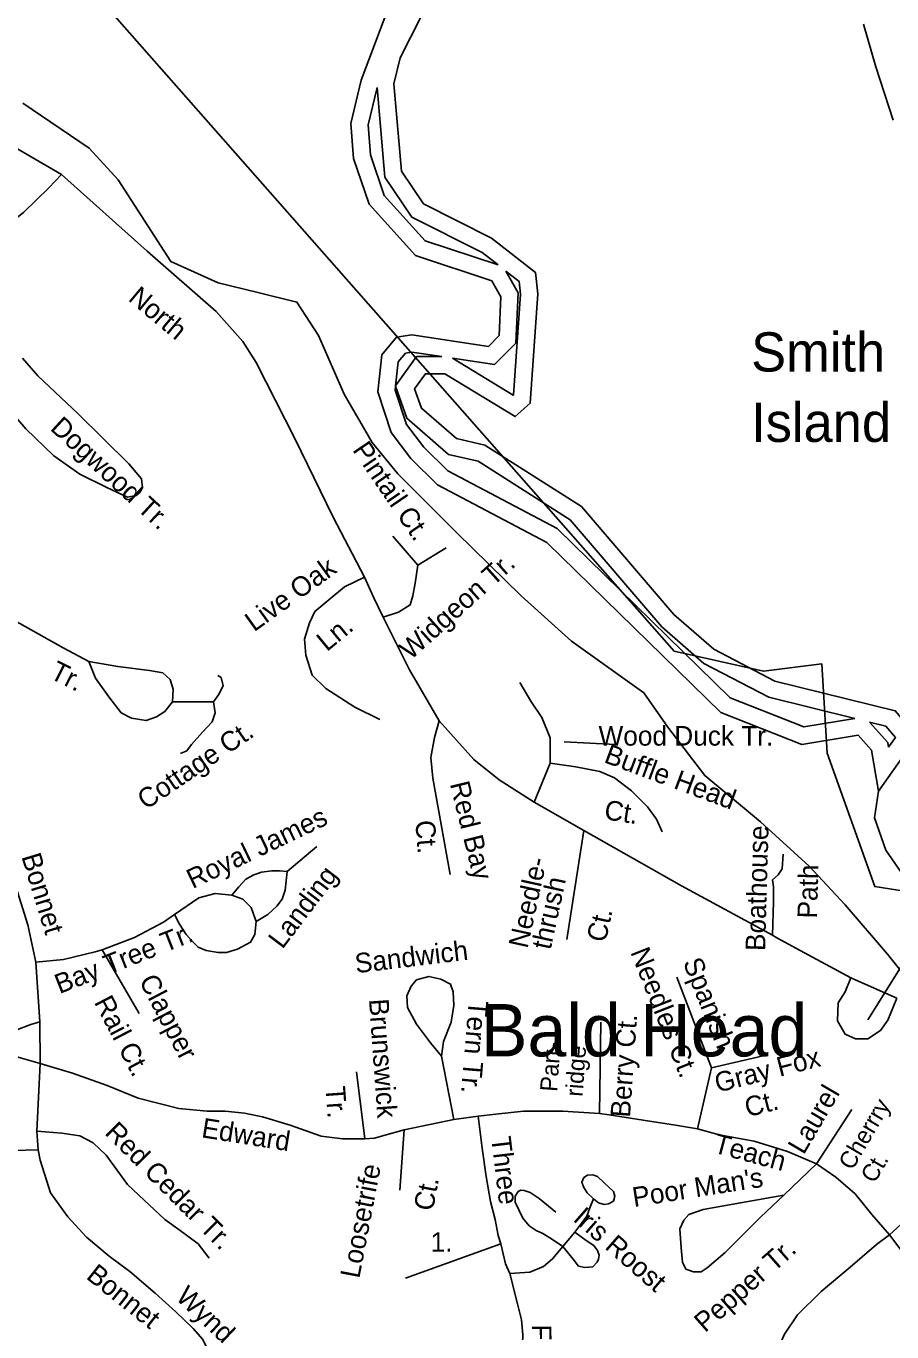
# Model space of a CAD drawing. Extents: x 2104537 to 2336408, y 34176 to 229611.
# Drawn here: x 2304552 to 2307864, y 40880 to 45872 of the extents above; entities that cross this region are included whole.
import ezdxf

# ---------------------------------------------------------------- set-up
doc = ezdxf.new("R2010")
doc.units = 0
for name, color, linetype in [('Exist Boundary Land Use Park State Division NC Parks and Recreation', 7, 'Continuous'), ('Exist Boundary Political City Limit New', 7, 'Continuous'), ('Exist Civil Demographics Community Label', 7, 'Continuous'), ('Exist Hydrographic Buffer Line', 7, 'Continuous'), ('Exist Hydrographic Creek Single Shore', 7, 'Continuous'), ('Exist Hydrographic Island Label', 7, 'Continuous'), ('Exist Road Non-System Type 51', 7, 'Continuous'), ('Exist Road Non-System Type 51 Label', 7, 'Continuous'), ('Map Preparation Boundary City Limit Buffer Line', 7, 'Continuous')]:
    doc.layers.add(name, color=color, linetype=linetype)

msp = doc.modelspace()

# ---------------------------------------------------------------- linework, layer by layer
at = {"layer": 'Exist Boundary Land Use Park State Division NC Parks and Recreation'}
for points in [[(2307755.2, 45879.8), (2307802.3, 45716.8), (2307868.6, 45512.8)], [(2307978.3, 42159.8), (2307847.3, 42323.8), (2307685.3, 42512.8), (2307547.3, 42660.8), (2307361.3, 42829.8), (2307148.2, 43006.8), (2307006.3, 43191.8), (2306915.3, 43323.8), (2306638.3, 43520.8), (2306445.3, 43693.8), (2306200.3, 43934.8), (2305974.3, 44159.8), (2305876.3, 44279.8), (2305769.3, 44464.8), (2305671.2, 44688.8), (2305588.2, 44816.8), (2305438.3, 44853.8), (2305287.2, 44890.8), (2305105.3, 44971.8), (2304904.3, 45283.8), (2304793.2, 45404.8), (2304540.2, 45577.8)]]:
    msp.add_lwpolyline(points, dxfattribs=at)
at = {"layer": 'Exist Boundary Political City Limit New'}
msp.add_lwpolyline([(2304852.8, 45952.7), (2307030.5, 43482.7), (2307372.5, 43406), (2307596, 43433.9), (2307616.8, 43092), (2307798.2, 42582.7), (2308280, 42505.9)], dxfattribs=at)
at = {"layer": 'Exist Hydrographic Buffer Line'}
for points in [[(2305894.7, 45636.7), (2305860.5, 45494.8), (2305869.1, 45379.3), (2305921.9, 45225), (2306078.3, 45051.4), (2306357.4, 44958.9)], [(2306357.4, 44958.9), (2306297, 45006.1), (2306027.5, 45141.8), (2305924.3, 45294.8), (2305894.7, 45636.7)], [(2306182.9, 44602.2), (2306415.5, 44460.9), (2306416.6, 44461.8), (2306443.4, 44847.5), (2306438.1, 44895.9), (2306387.3, 44935.5)], [(2306387.3, 44935.5), (2306434.7, 44852.7), (2306425.6, 44660.3), (2306343.2, 44577.9), (2306182.9, 44602.2)], [(2306141.8, 44608.5), (2306028.2, 44625.7), (2306003.5, 44622), (2305975.3, 44588.5), (2305965.7, 44496.9)], [(2305965.7, 44496.9), (2306045.6, 44608.9), (2306141.8, 44608.5)], [(2305965.5, 44495.2), (2305963.9, 44480.7), (2306007.1, 44349.2), (2306073.7, 44262.8), (2306165.5, 44171.8), (2306583.4, 43952), (2307245.7, 43304.6), (2307526.7, 43193.7), (2307722.6, 43225.2)], [(2307722.6, 43225.2), (2307392.9, 43306.3), (2307145.1, 43435.6), (2306983.7, 43575.7), (2306632.7, 43984.8), (2306281.5, 44208.4), (2306167.5, 44234.8), (2306008.1, 44373.1), (2305965.5, 44495.2)], [(2307850.9, 43115.4), (2307877.2, 43152.7), (2307840.1, 43196.3), (2307777.9, 43211.6)], [(2307777.9, 43211.6), (2307848, 43133.2), (2307850.9, 43115.4)]]:
    msp.add_lwpolyline(points, dxfattribs=at)
at = {"layer": 'Exist Hydrographic Creek Single Shore'}
for points in [[(2305947.2, 45965.7), (2305834.3, 45665.8), (2305794.3, 45500.1), (2305804.3, 45366), (2305864.2, 45191.1), (2306041.2, 44994.6), (2306333.4, 44897.7), (2306368.2, 44836.7), (2306361.2, 44688.8), (2306320.2, 44647.7), (2306028.2, 44692.1), (2305969.2, 44683.2), (2305912.2, 44615.3), (2305897.2, 44473.6), (2305948.3, 44318.1), (2306024.3, 44219.3), (2306126.3, 44118.3), (2306544.4, 43898.4), (2307209.3, 43248.4), (2307519.4, 43126), (2307735.3, 43160.8), (2307786.4, 43103.7), (2307812.4, 42947.2)], [(2307812.4, 42947.2), (2307960.2, 43156.5), (2307876.4, 43254.9), (2307416.2, 43368.1), (2307182.3, 43490.2), (2307030.3, 43622.1), (2306676.2, 44034.9), (2306307.3, 44269.8), (2306198.2, 44295.1), (2306064.3, 44411.2), (2306038.3, 44485.7), (2306079.3, 44543.1), (2306154.3, 44542.8), (2306423.2, 44379.4), (2306480.2, 44430.9), (2306509.3, 44848.9), (2306500.3, 44930.5), (2306332.3, 45061.8), (2306072.3, 45192.7), (2305988.3, 45317.4), (2305959.3, 45651), (2305983.3, 45750.5), (2306064.3, 45911.2)], [(2307812.4, 42947.2), (2307797.2, 42844.8), (2307840.3, 42721.8), (2307967.2, 42539.7)]]:
    msp.add_lwpolyline(points, dxfattribs=at)
at = {"layer": 'Exist Road Non-System Type 51'}
for points in [[(2303536.8, 46024.2), (2303956.5, 45758.2), (2304455.7, 45439.7), (2304688, 45305.1)], [(2304148.9, 44938.4), (2304270.1, 44996), (2304445.7, 45083.9), (2304542.6, 45159.6), (2304639.6, 45253.5), (2304688, 45305.1)], [(2305432.2, 44586.1), (2305381.6, 44665.7), (2305278.6, 44780.8), (2305015.1, 45011.1), (2304688, 45305.1)], [(2304391.2, 44565.7), (2304442.7, 44480.8), (2304491.2, 44402.1), (2304551.7, 44332.4), (2304657.7, 44229.3), (2304757.7, 44159.6), (2304860.6, 44108.1), (2304939.4, 44071.8), (2304972.7, 44077.8), (2304987.8, 44089.9), (2304996.9, 44108.1), (2304993.9, 44141.5), (2304945.4, 44199), (2304751.6, 44389.9), (2304597.2, 44535.4), (2304538.8, 44602.1)], [(2305847, 43765.9), (2305725.4, 43996.7), (2305580.1, 44295.3), (2305432.2, 44586.1)], [(2303877.7, 43886.4), (2303962.3, 43870.8), (2304041.5, 43855), (2304152.5, 43802.1), (2304255.5, 43741.3), (2304414, 43651.4), (2304694.1, 43495.5), (2304791.8, 43442.6)], [(2306050.4, 43810.8), (2305955.3, 43921.8)], [(2306050.4, 43810.8), (2306158.7, 43876.9)], [(2305918.3, 43612.6), (2305976.4, 43631.1), (2306021.3, 43660.2), (2306031.9, 43694.5), (2306039.8, 43742.1), (2306050.4, 43810.8)], [(2305847, 43765.9), (2305770.3, 43728.9), (2305709.6, 43678.7), (2305656.7, 43633.7), (2305635.6, 43591.4), (2305617.1, 43528), (2305622.4, 43467.2), (2305646.2, 43390.6), (2305699, 43340.3), (2305810, 43269), (2305905.1, 43221.4)], [(2305881.3, 43689.2), (2305847, 43765.9)], [(2305918.3, 43612.6), (2305881.3, 43689.2)], [(2306132.3, 43215.8), (2306018.7, 43411.7), (2305918.3, 43612.6)], [(2304791.8, 43442.6), (2304818.2, 43379.2), (2304868.4, 43307.8), (2304916, 43247), (2304955.6, 43225.9), (2305011.1, 43218), (2305050.7, 43231.2), (2305082.4, 43252.3), (2305111.5, 43289.3), (2305114.1, 43336.9), (2305103.5, 43373.9), (2305074.5, 43400.3), (2305024.3, 43408.3), (2304902.8, 43424.1), (2304791.8, 43442.6)], [(2305269.5, 43289.1), (2305287.9, 43315.5), (2305306.4, 43349.9), (2305298.5, 43381.6), (2305285.3, 43389.5)], [(2306556.5, 43053.8), (2306556.5, 43151.6), (2306524.8, 43228.3), (2306482.6, 43291.7), (2306440.3, 43363.1)], [(2305111.5, 43289.3), (2305216.6, 43289.1), (2305258.9, 43289.1), (2305269.5, 43289.1)], [(2305269.5, 43289.1), (2305274.7, 43246.8), (2305264.2, 43212.4), (2305227.2, 43172.8), (2305184.9, 43125.2), (2305166.4, 43101.4), (2305142.6, 43090.8)], [(2306132.3, 43215.8), (2306113.8, 43152.4), (2306100.6, 43075.7), (2306108.5, 42996.4), (2306140.2, 42819.4), (2306174.5, 42628.5)], [(2306495.8, 42905.8), (2306362.1, 42991.2), (2306264.4, 43067.8), (2306132.3, 43215.8)], [(2304588.9, 42293.3), (2304559.3, 42436.6), (2304485.4, 42671.9), (2304395.5, 42878), (2304284.6, 43063.1)], [(2306495.8, 42905.8), (2306556.5, 43053.8)], [(2306556.5, 43053.8), (2306654.3, 43040.6), (2306746.8, 43022.1), (2306802.2, 42998.3), (2306868.3, 42948.1), (2306929, 42887.3), (2306963.4, 42839.7), (2306984.5, 42792.1)], [(2306686, 42797.4), (2306495.8, 42905.8)], [(2306686, 42797.4), (2306620, 42379.8)], [(2307407.7, 42397), (2307058.5, 42586), (2306686, 42797.4)], [(2305431.7, 42449.3), (2305476.6, 42476.3), (2305510.9, 42508), (2305532.1, 42534.4), (2305542.6, 42568.8), (2305550.5, 42640.1), (2305664.1, 42735.3)], [(2307407.7, 42397), (2307410.4, 42523.8), (2307410.4, 42582), (2307407.7, 42608.4), (2307428.9, 42626.9), (2307444.7, 42650.7), (2307447.4, 42706.2)], [(2305339.2, 42550.3), (2305365.6, 42582), (2305392, 42611.1), (2305423.7, 42626.9), (2305452.8, 42637.5), (2305492.4, 42642.8), (2305521.5, 42642.8), (2305550.5, 42640.1)], [(2305339.2, 42550.3), (2305275.8, 42555.6), (2305212.4, 42539.7), (2305119.9, 42475.7)], [(2305431.7, 42449.3), (2305413.2, 42502.7), (2305381.5, 42534.4), (2305339.2, 42550.3)], [(2304842.5, 42340.9), (2304966.7, 42388.5), (2305077.7, 42446.7), (2305119.9, 42475.7)], [(2305119.9, 42475.7), (2305138.4, 42438.7), (2305164.8, 42399.1), (2305188.6, 42372.6), (2305209.7, 42351.5), (2305241.5, 42338.3), (2305286.4, 42330.4), (2305318.1, 42330.4), (2305360.3, 42343.6), (2305410.5, 42370), (2305426.4, 42399.1), (2305431.7, 42449.3)], [(2307706.3, 42233.1), (2307513.4, 42338.8), (2307423.6, 42386.4), (2307407.7, 42397)], [(2304588.9, 42293.3), (2304694.6, 42303.9), (2304816.1, 42333), (2304842.5, 42340.9)], [(2304842.5, 42340.9), (2304985.2, 42097.7)], [(2304604.8, 42066), (2304588.9, 42293.3)], [(2306140.7, 41934.9), (2306148.7, 41990.4), (2306177.7, 42064.4), (2306188.3, 42127.9), (2306185.6, 42180.7), (2306175.1, 42209.8), (2306138.1, 42228.3), (2306093.2, 42238.9), (2306045.6, 42225.7), (2306024.5, 42201.9), (2306008.6, 42164.9), (2306011.3, 42120), (2306045.6, 42056.5), (2306098.5, 41985.1), (2306140.7, 41934.9)], [(2307173.7, 41889.5), (2307041.6, 42235.7)], [(2307883.3, 42156.4), (2307848.9, 42071.8), (2307819.9, 42032.2), (2307772.3, 42000.5), (2307724.8, 42000.5), (2307685.1, 42019), (2307656.1, 42069.2), (2307658.7, 42137.9), (2307685.1, 42180.2), (2307706.3, 42233.1), (2307883.3, 42156.4)], [(2304605.8, 41906.4), (2304525.5, 41928.6), (2304472.7, 41949.7), (2304459.5, 41968.2), (2304456.8, 41989.4), (2304475.3, 42010.5), (2304522.9, 42037), (2304570.4, 42055.5), (2304604.8, 42066)], [(2304604.8, 42066), (2304605.8, 41906.4)], [(2306745.7, 41715.5), (2306751, 42064.4)], [(2306188.3, 41691.7), (2306140.7, 41934.9)], [(2307173.7, 41889.5), (2307387.7, 41939.7)], [(2307854.7, 41251.9), (2307929.2, 41318.5), (2307992.6, 41376.7), (2308050.8, 41458.6), (2308085.1, 41532.6), (2308122.1, 41664.8), (2308151.1, 41799.6), (2308180.2, 41937), (2308180.4, 41976.4)], [(2304592.6, 41647.3), (2304605.8, 41906.4)], [(2305847.5, 41617.7), (2305762.9, 41618.3), (2305681, 41628.8), (2305562.2, 41671.1), (2305456.5, 41702.9), (2305387.8, 41716.1), (2305313.8, 41724), (2305245.1, 41724), (2305136.8, 41734.6), (2304981, 41774.2), (2304862.1, 41821.8), (2304730, 41869.4), (2304605.8, 41906.4)], [(2307120.8, 41656.9), (2307173.7, 41889.5)], [(2304597.9, 41576), (2304501.7, 41573.9), (2304433.1, 41571.2), (2304406.6, 41581.8), (2304364.4, 41613.5), (2304208.5, 41737.7), (2304060.6, 41869.9)], [(2305847.5, 41617.7), (2305815.8, 41874.1)], [(2307575.2, 41522.1), (2307710, 41730.9)], [(2306188.3, 41691.7), (2305998.1, 41652.1)], [(2306280.7, 41705), (2306188.3, 41691.7)], [(2306745.7, 41715.5), (2306605.7, 41723.5), (2306455.1, 41723.5), (2306349.4, 41712.9), (2306280.7, 41705)], [(2306280.7, 41705), (2306296.6, 41582.1), (2306312.4, 41473.7), (2306328.3, 41378.5), (2306346.8, 41309.8), (2306357.4, 41249), (2306367.9, 41217.3)], [(2307120.8, 41656.9), (2307036.3, 41670.6), (2306912.1, 41689.1), (2306782.7, 41710.3), (2306745.7, 41715.5)], [(2304597.9, 41576), (2304592.6, 41647.3)], [(2304592.6, 41647.3), (2304689.3, 41639.9), (2304758, 41629.4), (2304808.2, 41602.9), (2304858.4, 41555.4), (2304940.3, 41444.3), (2305003.7, 41383.5), (2305082.9, 41309.5), (2305141.1, 41267.2), (2305209.7, 41217), (2305252, 41161.5)], [(2305998.1, 41652.1), (2305929.4, 41633.6), (2305884.5, 41620.4), (2305847.5, 41617.7)], [(2305998.1, 41652.1), (2305982.2, 41422.1)], [(2307575.2, 41522.1), (2307464.3, 41569.6), (2307337.5, 41609.3), (2307202.7, 41633.1), (2307120.8, 41656.9)], [(2304869.5, 41169.9), (2304782.8, 41242.9), (2304711.5, 41319.6), (2304645.5, 41412.1), (2304605.8, 41536.3), (2304597.9, 41576)], [(2306721.9, 41388.4), (2306741.7, 41373.9), (2306762.9, 41367.3), (2306780, 41369.9), (2306798.5, 41380.5), (2306803.8, 41399), (2306798.5, 41417.5), (2306762.9, 41450.6), (2306737.8, 41474.3), (2306719.3, 41481), (2306699.5, 41479.6), (2306684.9, 41470.4), (2306678.3, 41453.2), (2306683.6, 41434.7), (2306698.1, 41412.2), (2306721.9, 41388.4)], [(2307575.2, 41522.1), (2307451.1, 41403.1)], [(2307854.7, 41251.9), (2307786.6, 41329.1), (2307723.2, 41408.4), (2307649.2, 41471.8), (2307575.2, 41522.1)], [(2306423.4, 41375.9), (2306423.4, 41399), (2306434, 41417.5), (2306444.5, 41421.5), (2306457.7, 41420.2), (2306480.2, 41413.5), (2306514.5, 41389.8), (2306577.9, 41338.2)], [(2306650.6, 41261.6), (2306696.8, 41322.4), (2306708.7, 41354.1), (2306721.9, 41388.4)], [(2307451.1, 41403.1), (2307284.6, 41374), (2307142, 41347.6), (2307086.5, 41329.1), (2307068, 41307.9), (2307052.2, 41273.6), (2307057.4, 41202.2), (2307062.7, 41146.7), (2307075.9, 41120.3), (2307105, 41109.7), (2307134, 41109.7), (2307157.8, 41125.6), (2307226.5, 41183.7), (2307361.2, 41318.5), (2307451.1, 41403.1)], [(2306605.7, 41206.7), (2306566.1, 41233.1), (2306529.1, 41256.9), (2306502.7, 41267.5), (2306476.2, 41286), (2306452.5, 41315.1), (2306436.6, 41346.8), (2306423.4, 41375.9)], [(2306605.7, 41206.7), (2306650.6, 41261.6)], [(2306650.6, 41261.6), (2306694.2, 41229.8), (2306723.2, 41210), (2306737.8, 41191.5), (2306744.4, 41173), (2306741.7, 41158.5), (2306736.5, 41146.6), (2306719.3, 41129.4), (2306688.9, 41126.8), (2306665.1, 41132), (2306645.3, 41158.5), (2306605.7, 41206.7)], [(2307704.7, 41128.1), (2307804.5, 41214.9), (2307854.7, 41251.9)], [(2307854.7, 41251.9), (2308065.6, 40973.6), (2308189.7, 40822.9), (2308385.2, 40632.6), (2308538.4, 40524.2), (2308704.9, 40423.8), (2308765.6, 40407.9), (2308807.9, 40402.6), (2308826.4, 40415.9), (2308971.7, 40582.4), (2309316.5, 40957)], [(2306367.9, 41217.3), (2306003.3, 41085.1)], [(2306367.9, 41217.3), (2306386.4, 41140.6), (2306402.3, 41103.6)], [(2306402.3, 41103.6), (2306478.9, 41108.9), (2306531.7, 41130.1), (2306566.1, 41159.1), (2306605.7, 41206.7)], [(2305250.9, 40547.7), (2305262.3, 40615.4), (2305266.8, 40680.3), (2305263.4, 40746.3), (2305250.9, 40802.1), (2305228.1, 40851.1), (2305191.7, 40893.2), (2305124.6, 40956.9), (2305046.1, 41028.7), (2304949.3, 41110.6), (2304869.5, 41169.9)], [(2306402.3, 41103.6), (2306431.3, 40987.3), (2306447.2, 40926.5), (2306452.5, 40868.4), (2306449.8, 40799.7), (2306444.5, 40738.9), (2306434, 40691.3)], [(2307392.4, 40738.1), (2307453.2, 40871.3), (2307503.4, 40945.3), (2307593.2, 41035.2), (2307704.7, 41128.1)]]:
    msp.add_lwpolyline(points, dxfattribs=at)
at = {"layer": 'Exist Road Non-System Type 51 Label'}
for points in [[(2306807.2, 43126), (2306609.9, 43135.8)], [(2308018.8, 42468.3), (2307772.3, 42073.5)]]:
    msp.add_lwpolyline(points, dxfattribs=at)
at = {"layer": 'Map Preparation Boundary City Limit Buffer Line'}
msp.add_lwpolyline([(2304852.8, 45952.7), (2307030.5, 43482.7), (2307372.5, 43406), (2307596, 43433.9), (2307616.8, 43092), (2307798.2, 42582.7), (2308280, 42505.9)], dxfattribs=at)

# ---------------------------------------------------------------- texts
at = {"layer": 'Exist Civil Demographics Community Label'}
msp.add_text('Bald Head', height=200, dxfattribs=at).set_placement((2306291.4, 41933.5))
at = {"layer": 'Exist Hydrographic Island Label'}
for s, p in [('Smith ', (2307325.4, 44551.4)), ('Island', (2307325.4, 44282.4))]:
    msp.add_text(s, height=150, dxfattribs=at).set_placement(p)
at = {"layer": 'Exist Road Non-System Type 51 Label'}
for s, height, rotation, p in [('North', 75, 319.9685, (2304939, 44825.6)), ('Dogwood Tr.', 75, 317.3089, (2304640.7, 44330.8)), ('Pintail Ct.', 75, 304.3211, (2305798.3, 44251.6)), ('Live Oak', 75, 35.8317, (2305424.2, 43554.3)), ('Widgeon Tr.', 75, 41.8469, (2306022.5, 43446.1)), ('Ln.', 75, 39.4249, (2305702.4, 43478.4)), ('Tr.', 75, 333.2719, (2304638.5, 43381.4)), ('Cottage Ct.', 75, 34.2724, (2305010.5, 42874.1)), ('Buffle Head', 75, 339.5752, (2306758.6, 43058.8)), ('Red Bay', 75, 283.9566, (2306172.6, 42975.5)), ('Ct.', 75, 351.2463, (2306760.3, 42840.6)), ('Royal James ', 75, 25.587, (2305189, 42572.9)), ('Ct.', 75, 274.5748, (2306040.7, 42833.6)), ('Boathouse', 75, 88.4102, (2307378.8, 42335.6)), ('Bonnet', 75, 287.042, (2304533.6, 42697.6)), ('Needle-', 75, 77.6712, (2306470, 42343.2)), ('Landing', 75, 52.8624, (2305532.3, 42340.4)), ('Path', 75, 88.4102, (2307577.3, 42459.8)), ('thrush', 75, 77.6712, (2306558.2, 42338.1)), ('Ct.', 75, 77.6712, (2306768.6, 42366.2)), ('Bay Tree Tr.', 75, 21.4831, (2304679.8, 42171.4)), ('Sandwich', 75, 6.8486, (2305814.3, 42251.2)), ('Needles Ct.', 75, 291.7127, (2306862.5, 42332)), ('Spanish', 75, 291.7127, (2307063.6, 42293)), ('Clapper', 75, 297.5452, (2304982.5, 42223)), ('Rail Ct.', 75, 297.5452, (2304810.8, 42140.9)), ('Brunswick', 75, 274.0819, (2305863.6, 42151.5)), ('Tern Tr.', 75, 265.1933, (2306245.6, 42149.6)), ('Berry Ct.', 75, 85.9499, (2306861.9, 41698.1)), ('Part-', 65.62, 85.9499, (2306583.2, 41796.9)), ('ridge ', 65.62, 85.9499, (2306680.6, 41778)), ('Gray Fox', 75, 14.3933, (2307196.8, 41794.3)), ('Tr.', 75, 274.0819, (2305697.2, 41817)), ('Ct.', 75, 14.3933, (2307311.8, 41700.4)), ('Laurel', 75, 59.6229, (2307526.3, 41554.5)), ('Cherrry ', 65.62, 59.6229, (2307712.3, 41494.4)), ('Red Cedar Tr.', 75, 314.9757, (2304849.5, 41637.8)), ('Edward', 75, 350.8586, (2305219.9, 41624.7)), ('Teach', 75, 344.932, (2307177.1, 41566.8)), ('Three', 75, 276.8368, (2306331, 41623.4)), ('Ct.', 65.62, 59.6229, (2307797.2, 41444.7)), ('Loosetrife ', 75, 79.1239, (2305826.5, 41081.8)), ("Poor Man's", 75, 8.9224, (2306877.3, 41357.3)), ('Ct.', 75, 79.1239, (2306107.6, 41339.1)), ('Iris Roost', 75, 318.8539, (2306640.5, 41307.6)), ('Pepper Tr.', 75, 41.3654, (2307148.9, 40875.2)), ('Bonnet', 75, 321.3585, (2304778, 41086.9)), ('Wynd', 75, 316.6123, (2305120.4, 41008)), ('Flipper', 75, 270.4157, (2306486.5, 40908.3))]:
    msp.add_text(s, height=height, rotation=rotation, dxfattribs=at).set_placement(p)
for s, p in [('Wood Duck Tr.', (2306741.6, 43121.4)), ('1.', (2306099.3, 41186.3))]:
    msp.add_text(s, height=75, dxfattribs=at).set_placement(p)

doc.saveas('drawing.dxf')
